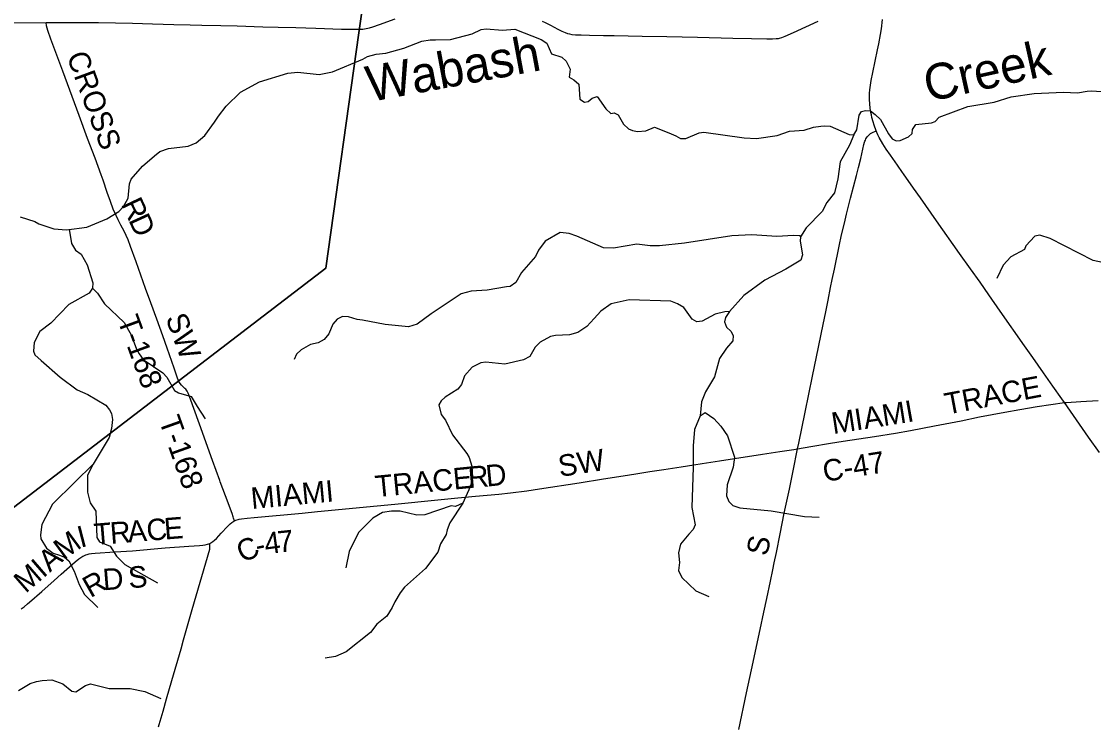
# Model space of a CAD drawing. Extents: x -51392 to 1635000, y 156707 to 696232.
# Drawn here: x 128219 to 143182, y 448029 to 457858 of the extents above; entities that cross this region are included whole.
import ezdxf

# ---------------------------------------------------------------- set-up
doc = ezdxf.new("R2010")
doc.units = 0
for name, color, linetype in [('GM_X_County_Road', 7, 'Continuous'), ('GM_X_County_Road_Text', 7, 'Continuous'), ('GM_X_Minor_River', 7, 'Continuous'), ('GM_X_Minor_River_Text', 7, 'Continuous'), ('GM_X_State_Route', 7, 'Continuous'), ('GM_X_Township', 7, 'Continuous'), ('GM_X_Township_Road', 7, 'Continuous'), ('GM_X_Township_Road_Text', 7, 'Continuous')]:
    doc.layers.add(name, color=color, linetype=linetype)

msp = doc.modelspace()

# ---------------------------------------------------------------- linework, layer by layer
at = {"layer": 'GM_X_County_Road'}
for points in [[(132940, 457749), (132982, 457752), (133031, 457758), (133078, 457768), (133125, 457782), (133218, 457814), (133433, 457893)], [(135485, 457863), (135530, 457842), (135603, 457804), (135703, 457749), (135762, 457721), (135808, 457702), (135838, 457692), (135870, 457683), (135901, 457678), (135950, 457672), (136032, 457669), (136146, 457667), (136343, 457663), (136491, 457661), (136884, 457654), (137228, 457646), (137654, 457637), (138146, 457626), (138408, 457620), (138621, 457615), (138703, 457615), (138752, 457618), (138784, 457622), (138800, 457625), (138831, 457634), (138877, 457651), (138996, 457705), (139338, 457863)], [(124632, 457818), (124688, 457818), (124918, 457819), (125147, 457820), (125410, 457821), (125787, 457823), (126410, 457827), (126689, 457827), (126951, 457829), (127410, 457833), (127934, 457837), (128564, 457841)], [(128564, 457841), (128705, 457842), (128967, 457844), (129164, 457844), (129295, 457844), (129771, 457833), (130049, 457824), (130344, 457817), (130574, 457812), (130738, 457808), (131000, 457802), (131229, 457795), (131590, 457785), (131803, 457779), (132049, 457772), (132327, 457763), (132688, 457752), (132868, 457748), (132933, 457748), (132940, 457749)], [(139051, 451891), (139068, 451972), (139156, 452406), (139259, 452904), (139315, 453177), (139407, 453627), (139443, 453804), (139476, 453965), (139512, 454142), (139535, 454254), (139564, 454399), (139631, 454720), (139665, 454881), (139704, 455040), (139735, 455168), (139791, 455390), (139832, 455549), (139873, 455708), (139902, 455819), (139933, 455947), (139962, 456074), (139976, 456139), (139985, 456171), (139990, 456187), (139997, 456202), (140004, 456217), (140013, 456231), (140022, 456245), (140033, 456258), (140045, 456270), (140057, 456281), (140070, 456292), (140085, 456301), (140147, 456333)], [(139051, 451891), (139237, 451924), (139512, 451969), (139689, 451997), (140126, 452065), (140417, 452112), (140627, 452148), (140964, 452212), (141334, 452285), (141590, 452337), (141767, 452373), (141944, 452406), (142153, 452442), (142396, 452482), (142775, 452537)], [(142775, 452537), (142806, 452539), (143002, 452553), (143248, 452568)], [(131191, 450886), (131212, 450897), (131242, 450907), (131258, 450911), (131290, 450916), (131371, 450924), (131469, 450933), (132138, 450996), (132351, 451016), (132693, 451049), (132938, 451072), (133428, 451120), (134032, 451180), (134309, 451207), (134554, 451230), (134880, 451261), (135044, 451279), (135272, 451307), (135450, 451332), (136001, 451418), (136341, 451471), (136617, 451514), (136795, 451545), (136989, 451576), (137183, 451605), (137427, 451641), (137605, 451668), (137718, 451685), (137962, 451722), (138172, 451755), (138561, 451817), (138804, 451855), (138999, 451884), (139051, 451891)], [(138230, 447974), (138339, 448487), (138408, 448808), (138527, 449370), (138578, 449611), (138620, 449803), (138671, 450044), (138705, 450204), (138726, 450301), (138756, 450445), (138807, 450703), (138866, 450992), (138936, 451329), (138988, 451586), (139051, 451891)], [(130847, 450572), (130862, 450579), (130890, 450597), (130915, 450619), (130939, 450642), (131007, 450713), (131097, 450809), (131132, 450843), (131157, 450864), (131183, 450882), (131191, 450886)], [(128215, 449656), (128229, 449666), (128255, 449686), (128305, 449730), (128330, 449751), (128503, 449902), (128675, 450054), (128773, 450141), (128971, 450313), (129021, 450355), (129047, 450375), (129075, 450392), (129089, 450399), (129119, 450411), (129134, 450416), (129165, 450424), (129197, 450429), (129246, 450434), (129524, 450453), (129770, 450470), (130227, 450508), (130554, 450533), (130702, 450543), (130751, 450547), (130784, 450552), (130816, 450560), (130832, 450565), (130847, 450572)]]:
    msp.add_lwpolyline(points, dxfattribs=at)
at = {"layer": 'GM_X_Minor_River'}
for points in [[(128201, 455132), (128405, 455064), (128464, 455032), (128670, 454964), (128846, 454950), (129133, 454988), (129410, 455102), (129577, 455203), (129644, 455274), (129707, 455390), (129727, 455592), (129752, 455658), (129907, 455840), (130077, 455980), (130152, 456042), (130270, 456085), (130547, 456117), (130659, 456164), (130780, 456265), (130914, 456450), (130969, 456536), (131076, 456676), (131274, 456870), (131540, 457016), (131938, 457137), (132076, 457148), (132376, 457118), (132559, 457156), (132985, 457331), (133047, 457367), (133168, 457400), (133306, 457414), (133557, 457487), (133806, 457585), (133924, 457600), (133998, 457599), (134205, 457605), (134508, 457687), (134637, 457746), (134705, 457757), (134931, 457737), (135107, 457748), (135473, 457607), (135552, 457554), (135617, 457405), (135759, 457360), (135820, 457303), (135850, 457249), (135875, 457192), (135864, 457080), (135930, 457045), (135998, 456983), (136014, 456772), (136076, 456729), (136130, 456741), (136184, 456789), (136255, 456808), (136375, 456639), (136443, 456572), (136493, 456582), (136545, 456555), (136622, 456426), (136693, 456361), (136749, 456335), (136815, 456322), (136933, 456329), (137056, 456384), (137256, 456304), (137353, 456262), (137419, 456225), (137491, 456224), (137676, 456303)], [(137676, 456303), (137742, 456312), (138307, 456231), (138479, 456226), (138765, 456264), (138940, 456324), (139143, 456339), (139271, 456382), (139375, 456395), (139430, 456402), (139506, 456394), (139771, 456279), (139837, 456273), (139880, 456346), (139910, 456549), (139944, 456600), (139998, 456616), (140070, 456609), (140136, 456561), (140207, 456488), (140318, 456287), (140369, 456220), (140427, 456193), (140483, 456197), (140598, 456248), (140650, 456296), (140653, 456350), (140701, 456418), (140918, 456442), (140972, 456463), (141025, 456521), (141427, 456672), (141796, 456729), (142031, 456805), (142352, 456851), (142762, 456871), (142958, 456860), (143093, 456884), (143153, 456890), (143291, 456879)], [(139837, 456273), (139776, 456129), (139645, 455897), (139615, 455661), (139564, 455465), (139458, 455332), (139395, 455206), (139173, 454977), (139094, 454851), (139089, 454789), (139121, 454599), (139097, 454527), (138889, 454398), (138594, 454246), (138299, 454030), (138099, 453807), (138044, 453724), (138030, 453664), (138059, 453589), (138121, 453533), (138154, 453472), (138148, 453400), (138057, 453297), (137963, 453153), (137891, 452895), (137765, 452688), (137710, 452550), (137692, 452353), (137612, 452160), (137592, 451933), (137592, 451701), (137594, 451636), (137573, 451071), (137623, 450832), (137596, 450768), (137533, 450701), (137416, 450563), (137389, 450441), (137404, 450307), (137387, 450193), (137434, 450098), (137629, 449910), (137814, 449832)], [(128887, 454956), (128919, 454759), (128974, 454667), (129054, 454608), (129136, 454461), (129214, 454208), (129212, 454133), (129163, 454066), (128881, 453906), (128631, 453647), (128477, 453530), (128398, 453378), (128389, 453254), (128406, 453202), (128496, 453123), (128760, 452890), (128997, 452714), (129145, 452648), (129398, 452502), (129449, 452435), (129477, 452383), (129488, 452303), (129477, 452174), (129442, 452050), (129220, 451677), (128962, 451427), (128653, 451121), (128502, 450835), (128483, 450691), (128492, 450637), (128567, 450504), (128663, 450437), (128749, 450406), (128819, 450380), (128880, 450327), (128957, 450184), (129024, 449999), (129100, 449860), (129285, 449678)], [(139094, 454851), (139086, 454864), (138994, 454872), (138761, 454858), (138411, 454877), (138132, 454864), (137475, 454761), (137126, 454726), (136994, 454727), (136808, 454751), (136483, 454693), (136342, 454698), (135971, 454862), (135861, 454897), (135737, 454910), (135528, 454791), (135435, 454666), (135392, 454578), (135198, 454355), (135119, 454216), (135040, 454158), (134990, 454153), (134721, 454107), (134495, 454093), (134354, 454054), (133935, 453777), (133740, 453632), (133623, 453595), (133297, 453628), (132979, 453688), (132905, 453697), (132783, 453734), (132701, 453741), (132625, 453703), (132564, 453634), (132509, 453498), (132444, 453420), (132361, 453373), (132255, 453350), (132122, 453273), (132058, 453215), (132027, 453141)], [(143308, 454491), (143174, 454520), (142576, 454826), (142430, 454873), (142364, 454862), (142237, 454727), (142220, 454673), (142027, 454570), (141922, 454455), (141830, 454271)], [(129212, 454133), (129281, 454063), (129380, 453915), (129654, 453654), (129751, 453483), (129823, 453282), (129861, 453218), (129920, 453137), (130191, 452954), (130246, 452890), (130353, 452708), (130411, 452674), (130588, 452624), (130673, 452481), (130784, 452310)], [(138099, 453807), (138035, 453806), (137901, 453771), (137719, 453676), (137643, 453667), (137581, 453704), (137463, 453865), (137377, 453918), (137281, 453951), (136701, 453972), (136450, 453914), (136307, 453815), (136214, 453711), (136111, 453600), (135986, 453517), (135867, 453484), (135673, 453475), (135605, 453460), (135460, 453381), (135389, 453309), (135312, 453181), (135225, 453132), (134966, 453072), (134700, 453102), (134632, 453091), (134511, 453034), (134404, 452913), (134359, 452789), (134308, 452727), (134131, 452612), (134075, 452560), (134046, 452505), (134079, 452370), (134136, 452291), (134233, 452088), (134437, 451828), (134468, 451769), (134507, 451651), (134512, 451492), (134483, 451362), (134377, 451132), (134200, 450861), (134161, 450761), (134145, 450697), (134067, 450566), (134032, 450448), (133858, 450221), (133565, 449960), (133503, 449883), (133431, 449755), (133395, 449677), (133318, 449558), (133180, 449442), (133091, 449329), (132752, 449057), (132604, 448994), (132457, 448971)], [(137692, 452353), (137760, 452401), (137882, 452314), (137981, 452209), (138074, 452073), (138172, 451774), (138154, 451636), (138066, 451388), (138057, 451238), (138092, 451157), (138146, 451103), (138246, 451068), (138684, 451028), (139146, 450948), (139350, 450940)], [(129220, 451677), (129143, 451522), (129139, 451285), (129180, 451138), (129255, 451021), (129272, 450652), (129307, 450594), (129459, 450532), (129546, 450395), (129663, 450278), (130117, 450022)], [(134377, 451132), (134276, 451087), (134218, 451096), (133851, 450970), (133738, 450967), (133505, 451020), (133382, 451021), (133256, 451004), (133125, 450926), (132925, 450722), (132793, 450460), (132747, 450230)], [(128176, 448518), (128343, 448615), (128431, 448645), (128509, 448658), (128642, 448667), (128799, 448611), (128921, 448508), (128979, 448500), (129113, 448587), (129182, 448610), (129442, 448548), (129736, 448545), (129942, 448505), (130165, 448405)]]:
    msp.add_lwpolyline(points, dxfattribs=at)
at = {"layer": 'GM_X_State_Route'}
for points in [[(140168, 457463), (140186, 457547), (140210, 457676), (140222, 457757), (140238, 457887)], [(140517, 455751), (140446, 455853), (140347, 455989), (140288, 456073), (140239, 456148), (140190, 456238), (140171, 456277), (140147, 456333), (140119, 456411), (140104, 456456), (140089, 456518), (140081, 456553), (140074, 456589), (140066, 456646), (140059, 456710), (140057, 456770), (140056, 456815), (140057, 456859), (140059, 456901), (140067, 456969), (140078, 457033), (140100, 457146), (140168, 457463)], [(143263, 451839), (143113, 452054), (142943, 452296), (142775, 452537), (142737, 452592), (142614, 452766), (142482, 452954), (142332, 453169), (142220, 453331), (141880, 453814), (141719, 454042), (141597, 454217), (141465, 454404), (141313, 454618), (140992, 455074), (140766, 455396), (140671, 455530), (140530, 455732), (140517, 455751)]]:
    msp.add_lwpolyline(points, dxfattribs=at)
at = {"layer": 'GM_X_Township'}
for points in [[(124610, 459164), (133130, 459110), (132930, 457697), (132466, 454415), (130360, 452801), (126649, 449956)], [(126649, 449956), (130360, 452801), (132466, 454415), (132930, 457697), (133130, 459110)]]:
    msp.add_lwpolyline(points, dxfattribs=at)
at = {"layer": 'GM_X_Township_Road'}
for points in [[(130414, 452839), (130404, 452864), (130350, 453019), (130254, 453298), (130192, 453469), (130109, 453701), (130023, 453930), (129951, 454131), (129819, 454501), (129742, 454718), (129708, 454810), (129682, 454870), (129653, 454929), (129606, 455015), (129567, 455088), (129539, 455147), (129501, 455238), (129461, 455345), (129417, 455469), (129359, 455640), (129331, 455717), (129247, 455948), (129143, 456224), (129023, 456547), (128796, 457163), (128631, 457609), (128588, 457733), (128570, 457797), (128564, 457841)], [(130994, 451433), (130988, 451449), (130887, 451727), (130702, 452235), (130563, 452621), (130546, 452667), (130531, 452696), (130522, 452710), (130512, 452723), (130501, 452735), (130453, 452780), (130433, 452805), (130416, 452834), (130414, 452839)], [(131191, 450886), (131179, 450926), (131174, 450941), (131158, 450988), (131067, 451234), (130994, 451433)], [(130132, 448009), (130139, 448042), (130196, 448231), (130245, 448404), (130318, 448657), (130446, 449098), (130482, 449224), (130602, 449651), (130846, 450489), (130849, 450515), (130848, 450548), (130847, 450572)]]:
    msp.add_lwpolyline(points, dxfattribs=at)

# ---------------------------------------------------------------- texts
at = {"layer": 'GM_X_County_Road_Text'}
for s, rotation, p in [('TRACE', 10.7136, (141133, 452368)), ('A', 8.8, (139991, 452167)), ('M', 8.9631, (140253, 452208)), ('I', 10.1607, (140582, 452260)), ('M', 8.8019, (139548, 452098)), ('I', 8.8022, (139870, 452148)), ('SW', 8.7989, (135734, 451499)), ('C-47', 9.0989, (139427, 451429)), ('TRACE', 5.5623, (133169, 451216)), ('R', 4.8711, (134463, 451343)), ('D', 5.6314, (134713, 451364)), ('MIAMI', 5.3025, (131434, 451051)), ('T', 4.6605, (129243, 450547)), ('R', 4.5227, (129466, 450565)), ('A', 4.5218, (129712, 450585)), ('C', 4.5227, (129975, 450606)), ('E', 4.5188, (130221, 450625)), ('M', 36.3516, (128810, 450329)), ('I', 14.6051, (129045, 450509)), ('4', 7.7597, (131629, 450417)), ('7', 6.0425, (131809, 450442)), ('C', 24.8478, (131307, 450295)), ('-', 12.0031, (131514, 450393)), ('S', 78.8885, (138628, 450385)), ('A', 40.8712, (128615, 450161)), ('M', 40.8928, (128276, 449867)), ('I', 40.8858, (128522, 450080)), ('D', 4.5268, (129365, 449916)), ('S', 4.5473, (129721, 449944)), ('R', 29.396, (129183, 449805))]:
    msp.add_text(s, height=300, rotation=rotation, dxfattribs=at).set_placement(p)
at = {"layer": 'GM_X_Minor_River_Text'}
for s, rotation, p in [('Wabash', 10.5381, (133081, 456732)), ('Creek', 12.5388, (140874, 456732))]:
    msp.add_text(s, height=500, rotation=rotation, dxfattribs=at).set_placement(p)
at = {"layer": 'GM_X_Township_Road_Text'}
for s, rotation, p in [('CROSS', 290.2803, (128846, 457377)), ('R', 295.2461, (129605, 455309)), ('D', 294.5402, (129709, 455087)), ('T-168', 290.118, (129555, 453692)), ('SW', 290.1302, (130227, 453720)), ('T-168', 289.6819, (130133, 452291))]:
    msp.add_text(s, height=300, rotation=rotation, dxfattribs=at).set_placement(p)

doc.saveas('drawing.dxf')
